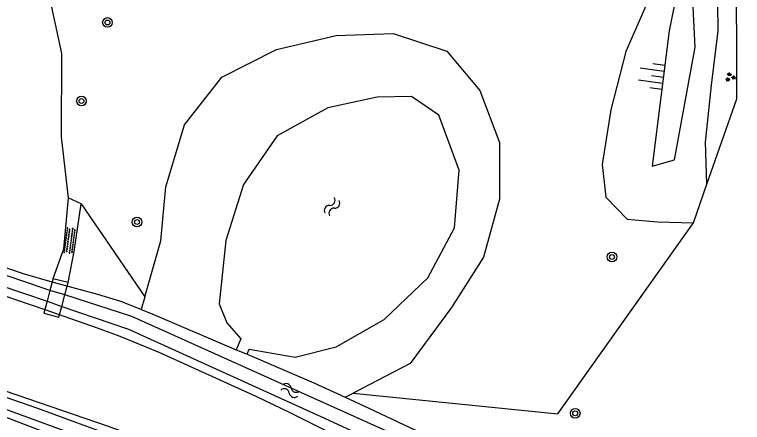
# Model space of a CAD drawing. Extents: x 128999 to 131010, y 395498 to 399007.
# Drawn here: x 129529.8 to 129590.1, y 398091.7 to 398125.4 of the extents above; entities that cross this region are included whole.
import ezdxf

# ---------------------------------------------------------------- set-up
doc = ezdxf.new("R2010")
doc.units = 0
for name, color, linetype in [('gg-knt-BGT kruinlijn', 7, 'Continuous'), ('gg-knt-bovenkant onderkant talud', 7, 'Continuous'), ('gg-knt-onverhard', 7, 'Continuous'), ('gg-kntw-bovenkant insteek waterloop', 7, 'Continuous'), ('gg-kntw-waterlijn', 7, 'Continuous'), ('gg-kwrk-kunstwerk niveau 01', 7, 'Continuous'), ('gt-grn-groengrens', 7, 'Continuous'), ('gt-symb-boom', 7, 'Continuous'), ('gt-symb-groenvak', 7, 'Continuous'), ('gt-symb-overige verharding', 7, 'Continuous'), ('gt-symb-talud symbool', 7, 'Continuous'), ('gt-symb-watersymbool', 7, 'Continuous')]:
    doc.layers.add(name, color=color, linetype=linetype)

# ---------------------------------------------------------------- blocks, each defined once
blk = doc.blocks.new('gt0-GRVAK')
at = {"layer": 'gt-symb-groenvak'}
for p, q in [((-0.11, 0.189), (-0.228, 0.24)), ((-0.182, 0.153), (0.088, 0.153)), ((-0.091, 0.211), (-0.156, 0.322)), ((-0.047, 0.214), (-0.047, 0.393)), ((-0.004, 0.211), (0.061, 0.322)), ((0.015, 0.189), (0.133, 0.24)), ((0.262, -0.052), (0.197, 0.059)), ((0.305, -0.049), (0.305, 0.13)), ((0.349, -0.052), (0.414, 0.059)), ((-0.245, -0.228), (-0.363, -0.177)), ((-0.318, -0.264), (-0.047, -0.264)), ((-0.226, -0.206), (-0.291, -0.095)), ((-0.183, -0.203), (-0.183, -0.024)), ((-0.139, -0.206), (-0.074, -0.095)), ((-0.12, -0.228), (-0.002, -0.177)), ((0.243, -0.074), (0.125, -0.023)), ((0.17, -0.11), (0.441, -0.11)), ((0.368, -0.074), (0.486, -0.023))]:
    blk.add_line(p, q, dxfattribs=at)
blk = doc.blocks.new('gt0-OVH')
at = {"layer": 'gt-symb-overige verharding'}
for points in [[(-0.972, 0.298), (-0.967, 0.308), (-0.965, 0.319), (-0.966, 0.33), (-0.971, 0.34), (-0.978, 0.348), (-0.988, 0.353), (-0.999, 0.355), (-1.01, 0.354), (-1.02, 0.349), (-1.028, 0.342), (-1.033, 0.332), (-1.035, 0.321), (-1.034, 0.31), (-1.029, 0.3), (-1.022, 0.292), (-1.012, 0.287), (-1.001, 0.285), (-0.99, 0.286), (-0.98, 0.291)], [(-0.872, 0.106), (-0.867, 0.116), (-0.865, 0.126), (-0.866, 0.137), (-0.871, 0.147), (-0.878, 0.156), (-0.888, 0.161), (-0.899, 0.163), (-0.91, 0.162), (-0.92, 0.157), (-0.928, 0.15), (-0.933, 0.14), (-0.935, 0.129), (-0.934, 0.118), (-0.929, 0.108), (-0.922, 0.1), (-0.912, 0.095), (-0.901, 0.092), (-0.89, 0.094), (-0.88, 0.098)], [(-0.772, 0.298), (-0.767, 0.308), (-0.765, 0.319), (-0.766, 0.33), (-0.771, 0.34), (-0.778, 0.348), (-0.788, 0.353), (-0.799, 0.355), (-0.81, 0.354), (-0.82, 0.349), (-0.828, 0.342), (-0.833, 0.332), (-0.835, 0.321), (-0.834, 0.31), (-0.829, 0.3), (-0.822, 0.292), (-0.812, 0.287), (-0.801, 0.285), (-0.79, 0.286), (-0.78, 0.291)], [(-0.672, 0.106), (-0.667, 0.116), (-0.665, 0.126), (-0.666, 0.137), (-0.671, 0.147), (-0.678, 0.156), (-0.688, 0.161), (-0.699, 0.163), (-0.71, 0.162), (-0.72, 0.157), (-0.728, 0.15), (-0.733, 0.14), (-0.735, 0.129), (-0.734, 0.118), (-0.729, 0.108), (-0.722, 0.1), (-0.712, 0.095), (-0.701, 0.092), (-0.69, 0.094), (-0.68, 0.098)], [(-0.572, 0.298), (-0.567, 0.308), (-0.565, 0.319), (-0.566, 0.33), (-0.571, 0.34), (-0.578, 0.348), (-0.588, 0.353), (-0.599, 0.355), (-0.61, 0.354), (-0.62, 0.349), (-0.628, 0.342), (-0.633, 0.332), (-0.635, 0.321), (-0.634, 0.31), (-0.629, 0.3), (-0.622, 0.292), (-0.612, 0.287), (-0.601, 0.285), (-0.59, 0.286), (-0.58, 0.291)], [(-0.472, 0.106), (-0.467, 0.116), (-0.465, 0.126), (-0.466, 0.137), (-0.471, 0.147), (-0.478, 0.156), (-0.488, 0.161), (-0.499, 0.163), (-0.51, 0.162), (-0.52, 0.157), (-0.528, 0.15), (-0.533, 0.14), (-0.535, 0.129), (-0.534, 0.118), (-0.529, 0.108), (-0.522, 0.1), (-0.512, 0.095), (-0.501, 0.092), (-0.49, 0.094), (-0.48, 0.098)], [(-0.372, 0.298), (-0.367, 0.308), (-0.365, 0.319), (-0.366, 0.33), (-0.371, 0.34), (-0.378, 0.348), (-0.388, 0.353), (-0.399, 0.355), (-0.41, 0.354), (-0.42, 0.349), (-0.428, 0.342), (-0.433, 0.332), (-0.435, 0.321), (-0.434, 0.31), (-0.429, 0.3), (-0.422, 0.292), (-0.412, 0.287), (-0.401, 0.285), (-0.39, 0.286), (-0.38, 0.291)], [(-0.272, 0.106), (-0.267, 0.116), (-0.265, 0.126), (-0.266, 0.137), (-0.271, 0.147), (-0.278, 0.156), (-0.288, 0.161), (-0.299, 0.163), (-0.31, 0.162), (-0.32, 0.157), (-0.328, 0.15), (-0.333, 0.14), (-0.335, 0.129), (-0.334, 0.118), (-0.329, 0.108), (-0.322, 0.1), (-0.312, 0.095), (-0.301, 0.092), (-0.29, 0.094), (-0.28, 0.098)], [(-0.172, 0.298), (-0.167, 0.308), (-0.165, 0.319), (-0.166, 0.33), (-0.171, 0.34), (-0.178, 0.348), (-0.188, 0.353), (-0.199, 0.355), (-0.21, 0.354), (-0.22, 0.349), (-0.228, 0.342), (-0.233, 0.332), (-0.235, 0.321), (-0.234, 0.31), (-0.229, 0.3), (-0.222, 0.292), (-0.212, 0.287), (-0.201, 0.285), (-0.19, 0.286), (-0.18, 0.291)], [(-0.072, 0.106), (-0.067, 0.116), (-0.065, 0.126), (-0.066, 0.137), (-0.071, 0.147), (-0.078, 0.156), (-0.088, 0.161), (-0.099, 0.163), (-0.11, 0.162), (-0.12, 0.157), (-0.128, 0.15), (-0.133, 0.14), (-0.135, 0.129), (-0.134, 0.118), (-0.129, 0.108), (-0.122, 0.1), (-0.112, 0.095), (-0.101, 0.092), (-0.09, 0.094), (-0.08, 0.098)], [(0.028, 0.298), (0.033, 0.308), (0.035, 0.319), (0.034, 0.33), (0.029, 0.34), (0.022, 0.348), (0.012, 0.353), (0.001, 0.355), (-0.01, 0.354), (-0.02, 0.349), (-0.028, 0.342), (-0.033, 0.332), (-0.035, 0.321), (-0.034, 0.31), (-0.029, 0.3), (-0.022, 0.292), (-0.012, 0.287), (-0.001, 0.285), (0.01, 0.286), (0.02, 0.291)], [(0.128, 0.106), (0.133, 0.116), (0.135, 0.126), (0.134, 0.137), (0.129, 0.147), (0.122, 0.156), (0.112, 0.161), (0.101, 0.163), (0.09, 0.162), (0.08, 0.157), (0.072, 0.15), (0.067, 0.14), (0.065, 0.129), (0.066, 0.118), (0.071, 0.108), (0.078, 0.1), (0.088, 0.095), (0.099, 0.092), (0.11, 0.094), (0.12, 0.098)], [(0.228, 0.298), (0.233, 0.308), (0.235, 0.319), (0.234, 0.33), (0.229, 0.34), (0.222, 0.348), (0.212, 0.353), (0.201, 0.355), (0.19, 0.354), (0.18, 0.349), (0.172, 0.342), (0.167, 0.332), (0.165, 0.321), (0.166, 0.31), (0.171, 0.3), (0.178, 0.292), (0.188, 0.287), (0.199, 0.285), (0.21, 0.286), (0.22, 0.291)], [(0.328, 0.106), (0.333, 0.116), (0.335, 0.126), (0.334, 0.137), (0.329, 0.147), (0.322, 0.156), (0.312, 0.161), (0.301, 0.163), (0.29, 0.162), (0.28, 0.157), (0.272, 0.15), (0.267, 0.14), (0.265, 0.129), (0.266, 0.118), (0.271, 0.108), (0.278, 0.1), (0.288, 0.095), (0.299, 0.092), (0.31, 0.094), (0.32, 0.098)], [(0.428, 0.298), (0.433, 0.308), (0.435, 0.319), (0.434, 0.33), (0.429, 0.34), (0.422, 0.348), (0.412, 0.353), (0.401, 0.355), (0.39, 0.354), (0.38, 0.349), (0.372, 0.342), (0.367, 0.332), (0.365, 0.321), (0.366, 0.31), (0.371, 0.3), (0.378, 0.292), (0.388, 0.287), (0.399, 0.285), (0.41, 0.286), (0.42, 0.291)], [(0.528, 0.106), (0.533, 0.116), (0.535, 0.126), (0.534, 0.137), (0.529, 0.147), (0.522, 0.156), (0.512, 0.161), (0.501, 0.163), (0.49, 0.162), (0.48, 0.157), (0.472, 0.15), (0.467, 0.14), (0.465, 0.129), (0.466, 0.118), (0.471, 0.108), (0.478, 0.1), (0.488, 0.095), (0.499, 0.092), (0.51, 0.094), (0.52, 0.098)], [(0.628, 0.298), (0.633, 0.308), (0.635, 0.319), (0.634, 0.33), (0.629, 0.34), (0.622, 0.348), (0.612, 0.353), (0.601, 0.355), (0.59, 0.354), (0.58, 0.349), (0.572, 0.342), (0.567, 0.332), (0.565, 0.321), (0.566, 0.31), (0.571, 0.3), (0.578, 0.292), (0.588, 0.287), (0.599, 0.285), (0.61, 0.286), (0.62, 0.291)], [(0.728, 0.106), (0.733, 0.116), (0.735, 0.126), (0.734, 0.137), (0.729, 0.147), (0.722, 0.156), (0.712, 0.161), (0.701, 0.163), (0.69, 0.162), (0.68, 0.157), (0.672, 0.15), (0.667, 0.14), (0.665, 0.129), (0.666, 0.118), (0.671, 0.108), (0.678, 0.1), (0.688, 0.095), (0.699, 0.092), (0.71, 0.094), (0.72, 0.098)], [(0.828, 0.298), (0.833, 0.308), (0.835, 0.319), (0.834, 0.33), (0.829, 0.34), (0.822, 0.348), (0.812, 0.353), (0.801, 0.355), (0.79, 0.354), (0.78, 0.349), (0.772, 0.342), (0.767, 0.332), (0.765, 0.321), (0.766, 0.31), (0.771, 0.3), (0.778, 0.292), (0.788, 0.287), (0.799, 0.285), (0.81, 0.286), (0.82, 0.291)], [(0.928, 0.106), (0.933, 0.116), (0.935, 0.126), (0.934, 0.137), (0.929, 0.147), (0.922, 0.156), (0.912, 0.161), (0.901, 0.163), (0.89, 0.162), (0.88, 0.157), (0.872, 0.15), (0.867, 0.14), (0.865, 0.129), (0.866, 0.118), (0.871, 0.108), (0.878, 0.1), (0.888, 0.095), (0.899, 0.092), (0.91, 0.094), (0.92, 0.098)], [(1.028, 0.298), (1.033, 0.308), (1.035, 0.319), (1.034, 0.33), (1.029, 0.34), (1.022, 0.348), (1.012, 0.353), (1.001, 0.355), (0.99, 0.354), (0.98, 0.349), (0.972, 0.342), (0.967, 0.332), (0.965, 0.321), (0.966, 0.31), (0.971, 0.3), (0.978, 0.292), (0.988, 0.287), (0.999, 0.285), (1.01, 0.286), (1.02, 0.291)], [(-0.972, -0.142), (-0.967, -0.132), (-0.965, -0.121), (-0.966, -0.11), (-0.971, -0.1), (-0.978, -0.092), (-0.988, -0.087), (-0.999, -0.085), (-1.01, -0.086), (-1.02, -0.091), (-1.028, -0.098), (-1.033, -0.108), (-1.035, -0.119), (-1.034, -0.13), (-1.029, -0.14), (-1.022, -0.148), (-1.012, -0.153), (-1.001, -0.155), (-0.99, -0.154), (-0.98, -0.149)], [(-0.872, -0.334), (-0.867, -0.324), (-0.865, -0.314), (-0.866, -0.303), (-0.871, -0.293), (-0.878, -0.284), (-0.888, -0.279), (-0.899, -0.277), (-0.91, -0.278), (-0.92, -0.283), (-0.928, -0.29), (-0.933, -0.3), (-0.935, -0.311), (-0.934, -0.322), (-0.929, -0.332), (-0.922, -0.34), (-0.912, -0.345), (-0.901, -0.348), (-0.89, -0.346), (-0.88, -0.342)], [(-0.772, -0.142), (-0.767, -0.132), (-0.765, -0.121), (-0.766, -0.11), (-0.771, -0.1), (-0.778, -0.092), (-0.788, -0.087), (-0.799, -0.085), (-0.81, -0.086), (-0.82, -0.091), (-0.828, -0.098), (-0.833, -0.108), (-0.835, -0.119), (-0.834, -0.13), (-0.829, -0.14), (-0.822, -0.148), (-0.812, -0.153), (-0.801, -0.155), (-0.79, -0.154), (-0.78, -0.149)], [(-0.672, -0.334), (-0.667, -0.324), (-0.665, -0.314), (-0.666, -0.303), (-0.671, -0.293), (-0.678, -0.284), (-0.688, -0.279), (-0.699, -0.277), (-0.71, -0.278), (-0.72, -0.283), (-0.728, -0.29), (-0.733, -0.3), (-0.735, -0.311), (-0.734, -0.322), (-0.729, -0.332), (-0.722, -0.34), (-0.712, -0.345), (-0.701, -0.348), (-0.69, -0.346), (-0.68, -0.342)], [(-0.572, -0.142), (-0.567, -0.132), (-0.565, -0.121), (-0.566, -0.11), (-0.571, -0.1), (-0.578, -0.092), (-0.588, -0.087), (-0.599, -0.085), (-0.61, -0.086), (-0.62, -0.091), (-0.628, -0.098), (-0.633, -0.108), (-0.635, -0.119), (-0.634, -0.13), (-0.629, -0.14), (-0.622, -0.148), (-0.612, -0.153), (-0.601, -0.155), (-0.59, -0.154), (-0.58, -0.149)], [(-0.472, -0.334), (-0.467, -0.324), (-0.465, -0.314), (-0.466, -0.303), (-0.471, -0.293), (-0.478, -0.284), (-0.488, -0.279), (-0.499, -0.277), (-0.51, -0.278), (-0.52, -0.283), (-0.528, -0.29), (-0.533, -0.3), (-0.535, -0.311), (-0.534, -0.322), (-0.529, -0.332), (-0.522, -0.34), (-0.512, -0.345), (-0.501, -0.348), (-0.49, -0.346), (-0.48, -0.342)], [(-0.372, -0.142), (-0.367, -0.132), (-0.365, -0.121), (-0.366, -0.11), (-0.371, -0.1), (-0.378, -0.092), (-0.388, -0.087), (-0.399, -0.085), (-0.41, -0.086), (-0.42, -0.091), (-0.428, -0.098), (-0.433, -0.108), (-0.435, -0.119), (-0.434, -0.13), (-0.429, -0.14), (-0.422, -0.148), (-0.412, -0.153), (-0.401, -0.155), (-0.39, -0.154), (-0.38, -0.149)], [(-0.272, -0.334), (-0.267, -0.324), (-0.265, -0.314), (-0.266, -0.303), (-0.271, -0.293), (-0.278, -0.284), (-0.288, -0.279), (-0.299, -0.277), (-0.31, -0.278), (-0.32, -0.283), (-0.328, -0.29), (-0.333, -0.3), (-0.335, -0.311), (-0.334, -0.322), (-0.329, -0.332), (-0.322, -0.34), (-0.312, -0.345), (-0.301, -0.348), (-0.29, -0.346), (-0.28, -0.342)], [(-0.172, -0.142), (-0.167, -0.132), (-0.165, -0.121), (-0.166, -0.11), (-0.171, -0.1), (-0.178, -0.092), (-0.188, -0.087), (-0.199, -0.085), (-0.21, -0.086), (-0.22, -0.091), (-0.228, -0.098), (-0.233, -0.108), (-0.235, -0.119), (-0.234, -0.13), (-0.229, -0.14), (-0.222, -0.148), (-0.212, -0.153), (-0.201, -0.155), (-0.19, -0.154), (-0.18, -0.149)], [(-0.072, -0.334), (-0.067, -0.324), (-0.065, -0.314), (-0.066, -0.303), (-0.071, -0.293), (-0.078, -0.284), (-0.088, -0.279), (-0.099, -0.277), (-0.11, -0.278), (-0.12, -0.283), (-0.128, -0.29), (-0.133, -0.3), (-0.135, -0.311), (-0.134, -0.322), (-0.129, -0.332), (-0.122, -0.34), (-0.112, -0.345), (-0.101, -0.348), (-0.09, -0.346), (-0.08, -0.342)], [(0.028, -0.142), (0.033, -0.132), (0.035, -0.121), (0.034, -0.11), (0.029, -0.1), (0.022, -0.092), (0.012, -0.087), (0.001, -0.085), (-0.01, -0.086), (-0.02, -0.091), (-0.028, -0.098), (-0.033, -0.108), (-0.035, -0.119), (-0.034, -0.13), (-0.029, -0.14), (-0.022, -0.148), (-0.012, -0.153), (-0.001, -0.155), (0.01, -0.154), (0.02, -0.149)], [(0.128, -0.334), (0.133, -0.324), (0.135, -0.314), (0.134, -0.303), (0.129, -0.293), (0.122, -0.284), (0.112, -0.279), (0.101, -0.277), (0.09, -0.278), (0.08, -0.283), (0.072, -0.29), (0.067, -0.3), (0.065, -0.311), (0.066, -0.322), (0.071, -0.332), (0.078, -0.34), (0.088, -0.345), (0.099, -0.348), (0.11, -0.346), (0.12, -0.342)], [(0.228, -0.142), (0.233, -0.132), (0.235, -0.121), (0.234, -0.11), (0.229, -0.1), (0.222, -0.092), (0.212, -0.087), (0.201, -0.085), (0.19, -0.086), (0.18, -0.091), (0.172, -0.098), (0.167, -0.108), (0.165, -0.119), (0.166, -0.13), (0.171, -0.14), (0.178, -0.148), (0.188, -0.153), (0.199, -0.155), (0.21, -0.154), (0.22, -0.149)], [(0.328, -0.334), (0.333, -0.324), (0.335, -0.314), (0.334, -0.303), (0.329, -0.293), (0.322, -0.284), (0.312, -0.279), (0.301, -0.277), (0.29, -0.278), (0.28, -0.283), (0.272, -0.29), (0.267, -0.3), (0.265, -0.311), (0.266, -0.322), (0.271, -0.332), (0.278, -0.34), (0.288, -0.345), (0.299, -0.348), (0.31, -0.346), (0.32, -0.342)], [(0.428, -0.142), (0.433, -0.132), (0.435, -0.121), (0.434, -0.11), (0.429, -0.1), (0.422, -0.092), (0.412, -0.087), (0.401, -0.085), (0.39, -0.086), (0.38, -0.091), (0.372, -0.098), (0.367, -0.108), (0.365, -0.119), (0.366, -0.13), (0.371, -0.14), (0.378, -0.148), (0.388, -0.153), (0.399, -0.155), (0.41, -0.154), (0.42, -0.149)], [(0.528, -0.334), (0.533, -0.324), (0.535, -0.314), (0.534, -0.303), (0.529, -0.293), (0.522, -0.284), (0.512, -0.279), (0.501, -0.277), (0.49, -0.278), (0.48, -0.283), (0.472, -0.29), (0.467, -0.3), (0.465, -0.311), (0.466, -0.322), (0.471, -0.332), (0.478, -0.34), (0.488, -0.345), (0.499, -0.348), (0.51, -0.346), (0.52, -0.342)], [(0.628, -0.142), (0.633, -0.132), (0.635, -0.121), (0.634, -0.11), (0.629, -0.1), (0.622, -0.092), (0.612, -0.087), (0.601, -0.085), (0.59, -0.086), (0.58, -0.091), (0.572, -0.098), (0.567, -0.108), (0.565, -0.119), (0.566, -0.13), (0.571, -0.14), (0.578, -0.148), (0.588, -0.153), (0.599, -0.155), (0.61, -0.154), (0.62, -0.149)], [(0.728, -0.334), (0.733, -0.324), (0.735, -0.314), (0.734, -0.303), (0.729, -0.293), (0.722, -0.284), (0.712, -0.279), (0.701, -0.277), (0.69, -0.278), (0.68, -0.283), (0.672, -0.29), (0.667, -0.3), (0.665, -0.311), (0.666, -0.322), (0.671, -0.332), (0.678, -0.34), (0.688, -0.345), (0.699, -0.348), (0.71, -0.346), (0.72, -0.342)], [(0.828, -0.142), (0.833, -0.132), (0.835, -0.121), (0.834, -0.11), (0.829, -0.1), (0.822, -0.092), (0.812, -0.087), (0.801, -0.085), (0.79, -0.086), (0.78, -0.091), (0.772, -0.098), (0.767, -0.108), (0.765, -0.119), (0.766, -0.13), (0.771, -0.14), (0.778, -0.148), (0.788, -0.153), (0.799, -0.155), (0.81, -0.154), (0.82, -0.149)], [(0.928, -0.334), (0.933, -0.324), (0.935, -0.314), (0.934, -0.303), (0.929, -0.293), (0.922, -0.284), (0.912, -0.279), (0.901, -0.277), (0.89, -0.278), (0.88, -0.283), (0.872, -0.29), (0.867, -0.3), (0.865, -0.311), (0.866, -0.322), (0.871, -0.332), (0.878, -0.34), (0.888, -0.345), (0.899, -0.348), (0.91, -0.346), (0.92, -0.342)], [(1.028, -0.142), (1.033, -0.132), (1.035, -0.121), (1.034, -0.11), (1.029, -0.1), (1.022, -0.092), (1.012, -0.087), (1.001, -0.085), (0.99, -0.086), (0.98, -0.091), (0.972, -0.098), (0.967, -0.108), (0.965, -0.119), (0.966, -0.13), (0.971, -0.14), (0.978, -0.148), (0.988, -0.153), (0.999, -0.155), (1.01, -0.154), (1.02, -0.149)]]:
    blk.add_lwpolyline(points, close=True, dxfattribs=at)
blk = doc.blocks.new('gt0-BOOM')
at = {"layer": 'gt-symb-boom'}
for radius in [0.4, 0.2]:
    blk.add_circle((0, 0), radius, dxfattribs=at)
blk = doc.blocks.new('gt0-WA')
at = {"layer": 'gt-symb-watersymbool'}
for centre, start, end in [((-0.323, 0.022), 28.07249, 151.92751), ((0.427, 0.422), 208.07248, 331.92751), ((-0.323, -0.428), 28.07249, 151.92751), ((0.427, -0.028), 208.07248, 331.92751)]:
    blk.add_arc(centre, 0.425, start, end, dxfattribs=at)
blk = doc.blocks.new('gt0-TALUD_1')
at = {"layer": 'gt-symb-talud symbool'}
for p, q in [((-1, -1), (-1, 0)), ((-0.5, -2), (-0.5, 0)), ((0, -1), (0, 0)), ((0.5, -2), (0.5, 0)), ((1, -1), (1, 0))]:
    blk.add_line(p, q, dxfattribs=at)

msp = doc.modelspace()

# ---------------------------------------------------------------- linework, layer by layer
at = {"layer": 'gg-knt-BGT kruinlijn'}
msp.add_lwpolyline([(129582.6, 398112.883), (129584.463, 398113.4), (129586.148, 398122.726), (129585.856, 398128.82), (129586.091, 398131.104), (129585.34, 398131.205), (129584.717, 398127.657), (129584.005, 398124.083), (129582.6, 398112.883)], dxfattribs=at)
at = {"layer": 'gg-knt-bovenkant onderkant talud'}
msp.add_line((129586.01, 398108.206), (129587.115, 398111.387), dxfattribs=at)
for points in [[(129584.801, 398134.397), (129583.311, 398131.337), (129582.299, 398126.653), (129580.414, 398122.355), (129579.168, 398117.537), (129578.465, 398113.018), (129578.775, 398110.335), (129580.52, 398108.505), (129583.032, 398108.296), (129586.01, 398108.206)], [(129587.115, 398111.387), (129587.027, 398114.873), (129587.507, 398119.581), (129588.076, 398124.07), (129587.996, 398128.549), (129587.396, 398131.825)]]:
    msp.add_lwpolyline(points, dxfattribs=at)
at = {"layer": 'gg-knt-onverhard'}
msp.add_line((129535.335, 398109.771), (129534.264, 398110.263), dxfattribs=at)
for points in [[(129534.264, 398110.263), (129533.867, 398106.017), (129532.99, 398103.585)], [(129534.239, 398103.257), (129534.741, 398105.829), (129535.335, 398109.771)]]:
    msp.add_lwpolyline(points, dxfattribs=at)
at = {"layer": 'gg-kntw-bovenkant insteek waterloop'}
for p, q in [((129540.605, 398102.091), (129540.303, 398101.041)), ((129557.195, 398093.78), (129557.847, 398094.117))]:
    msp.add_line(p, q, dxfattribs=at)
for points in [[(129540.303, 398101.041), (129538.611, 398101.695), (129536.702, 398102.283), (129532.916, 398103.303), (129530.639, 398103.972), (129525.896, 398105.558), (129507.596, 398112.235), (129496.946, 398115.96), (129485.245, 398119.867), (129468.448, 398125.242), (129468.004, 398125.768)], [(129467.482, 398123.665), (129470.625, 398122.472), (129472.501, 398121.685), (129473.744, 398121.224), (129480.105, 398119.064), (129500.865, 398111.789), (129510.513, 398108.449), (129532.317, 398101.033), (129536.653, 398099.527), (129538.528, 398098.834), (129541.766, 398097.503), (129549.8, 398093.872), (129552.593, 398092.525), (129559.174, 398089.236), (129566.413, 398085.831), (129575.809, 398081.557), (129589.43, 398075.516), (129591.229, 398074.64), (129592.967, 398073.646), (129594.561, 398072.533), (129595.425, 398072.027), (129596.171, 398071.784), (129597.088, 398071.838)], [(129540.605, 398102.091), (129541.933, 398106.702), (129542.336, 398111.191), (129543.88, 398116.294), (129546.966, 398120.233), (129551.489, 398122.534), (129556.447, 398123.702), (129561.154, 398123.854), (129565.604, 398122.392), (129568.336, 398119.13), (129569.967, 398114.831), (129569.969, 398110.157), (129568.647, 398105.355), (129565.987, 398101.192), (129562.563, 398096.561), (129557.847, 398094.117)], [(129540.303, 398101.041), (129541.063, 398100.747), (129548.168, 398097.713)], [(129523.699, 398094.191), (129533.97, 398090.252), (129535.852, 398089.577), (129543.825, 398086.898), (129546.532, 398085.917), (129551.167, 398084.044), (129560.71, 398079.945), (129566.264, 398077.495), (129569.889, 398075.805), (129576.188, 398072.75), (129576.673, 398074.055), (129570.303, 398077.392), (129564.02, 398080.481), (129557.655, 398083.4), (129553.985, 398084.993), (129546.953, 398087.871), (129541.266, 398090.034), (129537.503, 398091.388), (129513.92, 398099.463)], [(129549.059, 398097.333), (129554.591, 398094.971), (129557.195, 398093.78)], [(129557.195, 398093.78), (129559.136, 398092.892), (129571.619, 398087.012), (129584.391, 398081.277), (129588.396, 398079.424), (129595.145, 398076.189)]]:
    msp.add_lwpolyline(points, dxfattribs=at)
at = {"layer": 'gg-kntw-waterlijn'}
msp.add_line((129548.168, 398097.713), (129549.059, 398097.333), dxfattribs=at)
for points in [[(129467.634, 398124.279), (129493.047, 398115.311), (129522.781, 398105.01), (129532.501, 398101.731), (129533.723, 398101.295), (129539.256, 398099.415), (129555.17, 398092.188), (129588.265, 398076.959), (129596.186, 398072.522), (129596.988, 398073.954), (129585.103, 398079.982), (129539.525, 398100.446), (129533.974, 398102.25), (129532.736, 398102.621), (129486.954, 398118.372), (129467.84, 398125.105)], [(129549.059, 398097.333), (129549.239, 398097.755), (129553.044, 398097.092), (129556.449, 398097.964), (129560.411, 398100.205), (129564.019, 398103.647), (129566.248, 398107.801), (129566.613, 398112.544), (129564.938, 398117.096), (129562.678, 398118.64), (129559.836, 398118.589), (129555.746, 398117.709), (129551.567, 398115.383), (129548.773, 398111.362), (129547.294, 398106.754), (129546.749, 398101.511), (129547.377, 398099.938), (129548.547, 398098.6), (129548.168, 398097.713)], [(129519.349, 398097.146), (129531.724, 398092.874), (129543.896, 398088.43), (129552.228, 398085.08), (129565.147, 398079.358), (129574.093, 398074.947), (129576.122, 398073.947), (129575.84, 398073.375), (129565.936, 398078.258), (129557.169, 398082.112), (129545.165, 398087.03), (129535.887, 398090.281), (129514.693, 398098.029)]]:
    msp.add_lwpolyline(points, dxfattribs=at)
at = {"layer": 'gg-kwrk-kunstwerk niveau 01'}
for p, q in [((129532.916, 398103.303), (129532.736, 398102.621)), ((129532.99, 398103.585), (129532.916, 398103.303)), ((129534.239, 398103.257), (129532.99, 398103.585)), ((129534.163, 398102.967), (129534.239, 398103.257)), ((129532.736, 398102.621), (129532.501, 398101.731)), ((129533.974, 398102.25), (129534.163, 398102.967)), ((129533.723, 398101.295), (129533.974, 398102.25)), ((129532.501, 398101.731), (129532.317, 398101.033)), ((129532.317, 398101.033), (129532.236, 398100.725)), ((129533.542, 398100.607), (129533.723, 398101.295))]:
    msp.add_line(p, q, dxfattribs=at)
msp.add_lwpolyline([(129532.236, 398100.725), (129533.486, 398100.395), (129533.542, 398100.607)], dxfattribs=at)
at = {"layer": 'gt-grn-groengrens'}
msp.add_line((129535.335, 398109.771), (129540.605, 398102.091), dxfattribs=at)
for points in [[(129547.725, 398149.585), (129540.665, 398147.264), (129535.424, 398148.032), (129534.096, 398151.056), (129532.863, 398151.343), (129530.752, 398146.628), (129528.734, 398142.213), (129529.55, 398137.214), (129530.878, 398132.149), (129532.563, 398127.458), (129533.709, 398122.199), (129533.668, 398115.306), (129534.264, 398110.263)], [(129587.115, 398111.387), (129589.618, 398118.459), (129589.59, 398130.799), (129589.415, 398135.115)], [(129557.847, 398094.117), (129574.789, 398092.421), (129586.01, 398108.206)]]:
    msp.add_lwpolyline(points, dxfattribs=at)

# ---------------------------------------------------------------- block references
at = {"layer": 'gt-symb-boom'}
for p in [(129537.505, 398124.767), (129535.353, 398118.269), (129539.948, 398108.27), (129579.27, 398105.382), (129576.228, 398092.455)]:
    msp.add_blockref('gt0-BOOM', p, dxfattribs=at)
at = {"layer": 'gt-symb-groenvak'}
msp.add_blockref('gt0-GRVAK', (129589.051, 398120.244), dxfattribs=at)
at = {"layer": 'gt-symb-overige verharding', "rotation": 82.35613021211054}
msp.add_blockref('gt0-OVH', (129534.375, 398106.731), dxfattribs=at)
at = {"layer": 'gt-symb-talud symbool', "xscale": 1.0000964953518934, "yscale": 1.0000964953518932, "rotation": -97.29556015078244}
msp.add_blockref('gt0-TALUD_1', (129583.528, 398120.256), dxfattribs=at)
at = {"layer": 'gt-symb-watersymbool'}
for p, rotation in [((129556.067, 398109.487), 58.58402124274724), ((129552.678, 398094.32), 160.36929772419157)]:
    msp.add_blockref('gt0-WA', p, dxfattribs=dict(at, rotation=rotation))

doc.saveas('drawing.dxf')
